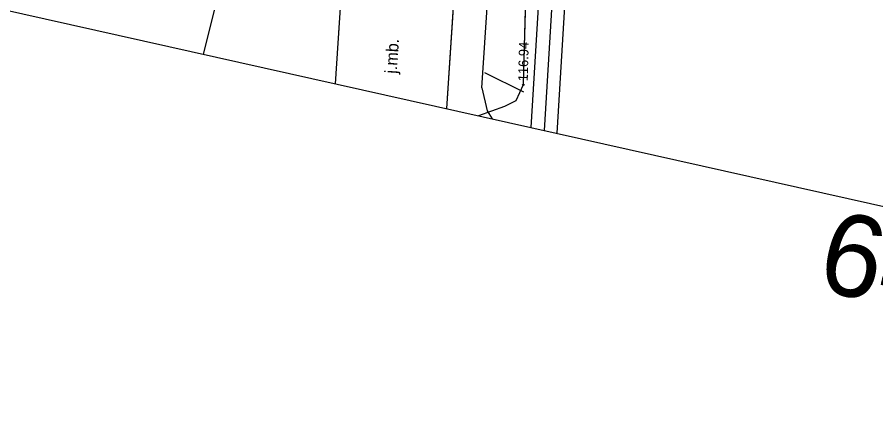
# Model space of a CAD drawing. Extents: x 6424617 to 6425697, y 5665845 to 5667190.
# Drawn here: x 6425255.4 to 6425308.7, y 5665890.3 to 5665914.9 of the extents above; entities that cross this region are included whole.
import ezdxf

# ---------------------------------------------------------------- set-up
doc = ezdxf.new("R2010")
doc.units = 0
for name, color, linetype in [('Warstwa 10', 7, 'Continuous'), ('Warstwa 12', 7, 'Continuous'), ('Warstwa 14', 7, 'Continuous'), ('Warstwa 6', 7, 'Continuous'), ('Warstwa 61', 7, 'Continuous'), ('Warstwa 63', 7, 'Continuous'), ('Warstwa 8', 7, 'Continuous'), ('Warstwa 9', 7, 'Continuous')]:
    doc.layers.add(name, color=color, linetype=linetype)

msp = doc.modelspace()

# ---------------------------------------------------------------- linework, layer by layer
at = {"layer": 'Warstwa 10'}
msp.add_line((6425284.434, 5665911.476), (6425286.839, 5665910.269), dxfattribs=at)
at = {"layer": 'Warstwa 12'}
for points in [[(6425296.951, 5666064.788), (6425295.25, 5666053.85), (6425296.27, 5666045.89), (6425293.86, 5666028.56), (6425292.43, 5666025.52), (6425291.65, 5666024.11), (6425288.83, 5665994.17), (6425287.83, 5665975.92), (6425286.82, 5665964.33), (6425286.44, 5665955.11), (6425286.26, 5665944.52), (6425287.12, 5665932.84), (6425287.31, 5665930.43), (6425287.34, 5665928.83), (6425286.89, 5665913.09), (6425286.83, 5665910.71), (6425286.37, 5665909.71), (6425285.66, 5665909.37), (6425284.056, 5665908.782)], [(6425275.56, 5665945.62), (6425275.38, 5665945.05), (6425274.167, 5665940.931), (6425273.446, 5665938.586), (6425273.36, 5665938.282), (6425266.932, 5665912.621)], [(6425287.331, 5665908.048), (6425289.581, 5665945.173)], [(6425291.179, 5665945.079), (6425288.913, 5665907.693)]]:
    msp.add_lwpolyline(points, dxfattribs=at)
at = {"layer": 'Warstwa 14'}
msp.add_circle((6425286.83, 5665910.71), 0.045, dxfattribs=at)
at = {"layer": 'Warstwa 6'}
for points in [[(6425275.161, 5665910.776), (6425275.683, 5665918.684), (6425275.821, 5665920.717)], [(6425282.073, 5665909.227), (6425282.707, 5665918.757)]]:
    msp.add_lwpolyline(points, dxfattribs=at)
at = {"layer": 'Warstwa 61'}
msp.add_lwpolyline([(6425290.796, 5665946.738), (6425290.38, 5665945.126), (6425288.122, 5665907.871)], dxfattribs=at)
at = {"layer": 'Warstwa 63'}
msp.add_lwpolyline([(6425341.164, 5665895.978), (6425588.9, 5667000.928), (6424898.307, 5667155.763), (6424650.57, 5666050.814)], close=True, dxfattribs=at)
at = {"layer": 'Warstwa 8'}
for p, q in [((6425287.34, 5665928.83), (6425286.89, 5665913.09)), ((6425275.161, 5665910.776), (6425275.683, 5665918.684)), ((6425282.073, 5665909.227), (6425282.707, 5665918.757))]:
    msp.add_line(p, q, dxfattribs=at)
at = {"layer": 'Warstwa 9'}
for p, q in [((6425282.073, 5665909.227), (6425282.707, 5665918.757)), ((6425284.249, 5665910.517), (6425284.758, 5665918.2)), ((6425284.249, 5665910.517), (6425284.593, 5665909.1)), ((6425284.593, 5665909.1), (6425284.898, 5665908.593))]:
    msp.add_line(p, q, dxfattribs=at)

# ---------------------------------------------------------------- texts
at = {"layer": 'Warstwa 14'}
msp.add_text('116.94', height=0.6, rotation=88.5564, dxfattribs=at).set_placement((6425287.11, 5665910.923))
at = {"layer": 'Warstwa 63'}
msp.add_text('6425341.16', height=5.0957, rotation=347.3629, dxfattribs=at).set_placement((6425304.937, 5665898.008))
at = {"layer": 'Warstwa 8'}
msp.add_text('j.mb.', height=0.75, rotation=86.1958, dxfattribs=at).set_placement((6425278.97, 5665911.385))

doc.saveas('drawing.dxf')
